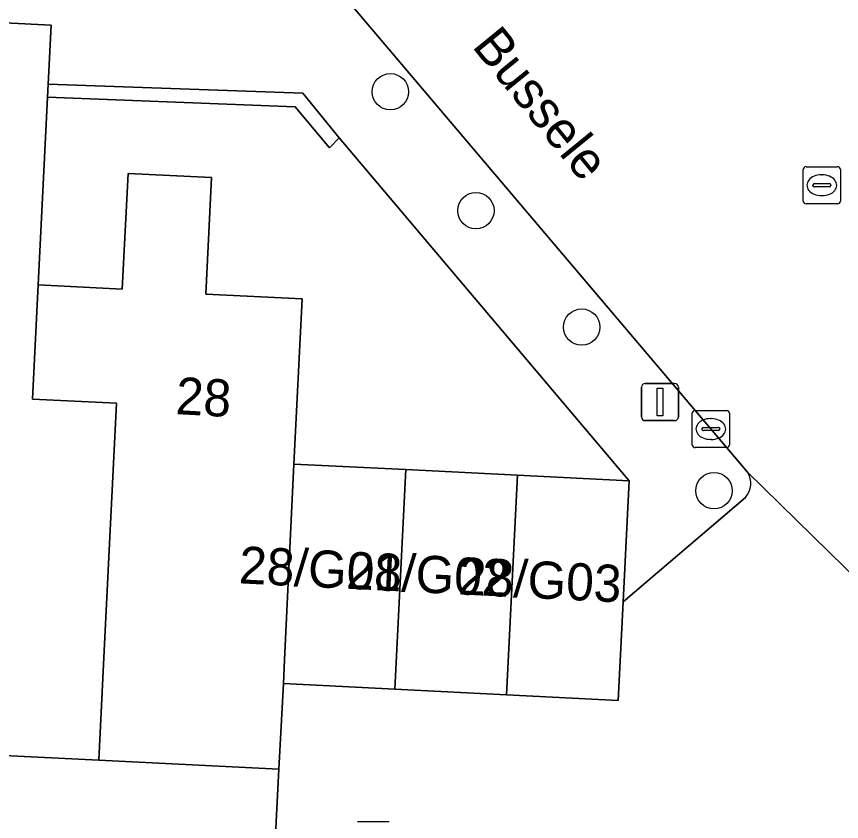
# Model space of a CAD drawing. Extents: x 162989 to 165008, y 383432 to 384338.
# Drawn here: x 164405.09 to 164427.3, y 383874.58 to 383896.24 of the extents above; entities that cross this region are included whole.
import ezdxf

# ---------------------------------------------------------------- set-up
doc = ezdxf.new("R2010")
doc.units = 0
for name, color, linetype in [('IMGEO_Boom', 7, 'Continuous'), ('IMGEO_Erf', 7, 'Continuous'), ('IMGEO_Kolk', 7, 'Continuous'), ('IMGEO_Lichtmast', 7, 'Continuous'), ('IMGEO_Muur', 7, 'Continuous'), ('IMGEO_Openbare_ruimte_label', 7, 'Continuous'), ('IMGEO_Pand', 7, 'Continuous'), ('IMGEO_Pand_nummerreeks', 7, 'Continuous'), ('IMGEO_Rijbaan_lokaal_open', 7, 'Continuous'), ('IMGEO_Voetpad_open', 7, 'Continuous')]:
    doc.layers.add(name, color=color, linetype=linetype)

msp = doc.modelspace()

# ---------------------------------------------------------------- linework, layer by layer
at = {"layer": 'IMGEO_Boom'}
for centre in [(164415.157, 383894.21), (164417.459, 383891.012), (164420.308, 383887.879), (164423.869, 383883.476)]:
    msp.add_circle(centre, 0.489, dxfattribs=at)
at = {"layer": 'IMGEO_Erf'}
msp.add_lwpolyline([(164421.588, 383883.742), (164413.781, 383892.971), (164413.52, 383892.702), (164412.593, 383893.804), (164405.929, 383894.064), (164405.676, 383889.015), (164407.938, 383888.902), (164408.094, 383892.015), (164410.344, 383891.902), (164410.187, 383888.766), (164412.783, 383888.636), (164412.56, 383884.195), (164415.569, 383884.044), (164418.579, 383883.893)], close=True, dxfattribs=at)
for points in [[(164412.157, 383875.981), (164407.31, 383876.223), (164400.554, 383876.56)], [(164402.837, 383868.809), (164405.806, 383868.66), (164408.286, 383868.535), (164408.477, 383872.279), (164408.964, 383872.255), (164411.958, 383872.104), (164412.157, 383875.981)]]:
    msp.add_lwpolyline(points, dxfattribs=at)
at = {"layer": 'IMGEO_Kolk'}
for p, q in [((164426.346, 383892.195), (164427.198, 383892.195)), ((164426.271, 383891.269), (164426.271, 383892.121)), ((164426.759, 383891.975), (164426.784, 383891.975)), ((164427.272, 383892.121), (164427.272, 383891.269)), ((164426.573, 383891.738), (164426.971, 383891.738)), ((164426.53, 383891.689), (164426.53, 383891.701)), ((164426.968, 383891.652), (164426.57, 383891.652)), ((164427.014, 383891.701), (164427.014, 383891.689)), ((164426.782, 383891.415), (164426.757, 383891.415)), ((164427.198, 383891.195), (164426.346, 383891.195)), ((164423.284, 383884.71), (164423.284, 383885.562)), ((164423.359, 383885.636), (164424.211, 383885.636)), ((164424.285, 383885.562), (164424.285, 383884.71)), ((164423.772, 383885.416), (164423.797, 383885.416)), ((164423.543, 383885.13), (164423.543, 383885.142)), ((164423.981, 383885.093), (164423.583, 383885.093)), ((164423.586, 383885.179), (164423.984, 383885.179)), ((164424.027, 383885.142), (164424.027, 383885.13)), ((164423.795, 383884.856), (164423.77, 383884.856)), ((164424.211, 383884.636), (164423.359, 383884.636)), ((164414.27, 383874.576), (164415.122, 383874.576))]:
    msp.add_line(p, q, dxfattribs=at)
for points in [[(164426.346, 383892.195), (164427.198, 383892.195)], [(164426.271, 383891.269), (164426.271, 383892.121)], [(164427.272, 383892.121), (164427.272, 383891.269)], [(164427.198, 383891.195), (164426.346, 383891.195)], [(164423.284, 383884.71), (164423.284, 383885.562)], [(164423.359, 383885.636), (164424.211, 383885.636)], [(164424.285, 383885.562), (164424.285, 383884.71)], [(164424.211, 383884.636), (164423.359, 383884.636)], [(164414.27, 383874.576), (164415.122, 383874.576)]]:
    msp.add_lwpolyline(points, dxfattribs=at)
for centre, radius, start, end in [((164426.348, 383892.119), 0.0765, 91.552, 178.448), ((164426.348, 383892.119), 0.0765, 91.552, 178.448), ((164427.196, 383892.119), 0.0765, 1.552, 88.448), ((164427.196, 383892.119), 0.0765, 1.552, 88.448), ((164426.57, 383891.698), 0.0403, 85.8775, 175.7526), ((164426.975, 383891.7), 0.0386, 1.7309, 96.639), ((164426.567, 383891.688), 0.0366, 178.938, 274.7102), ((164426.971, 383891.695), 0.043, 264.8664, 352.4533), ((164426.348, 383891.271), 0.0765, 181.552, 268.448), ((164426.348, 383891.271), 0.0765, 181.552, 268.448), ((164427.196, 383891.271), 0.0765, 271.552, 358.448), ((164427.196, 383891.271), 0.0765, 271.552, 358.448), ((164423.361, 383885.56), 0.0765, 91.552, 178.448), ((164423.361, 383885.56), 0.0765, 91.552, 178.448), ((164424.209, 383885.56), 0.0765, 1.552, 88.448), ((164424.209, 383885.56), 0.0765, 1.552, 88.448), ((164423.583, 383885.139), 0.0403, 85.8775, 175.7526), ((164423.58, 383885.129), 0.0366, 178.938, 274.7102), ((164423.984, 383885.136), 0.043, 264.8664, 352.4533), ((164423.988, 383885.141), 0.0386, 1.7309, 96.639), ((164423.361, 383884.712), 0.0765, 181.552, 268.448), ((164423.361, 383884.712), 0.0765, 181.552, 268.448), ((164424.209, 383884.712), 0.0765, 271.552, 358.448), ((164424.209, 383884.712), 0.0765, 271.552, 358.448)]:
    msp.add_arc(centre, radius, start, end, dxfattribs=at)
for centre, major_axis, ratio, start_param, end_param in [((164426.758, 383891.695), (-0.387, 0.002), 0.722429, 4.712389, 7.853982), ((164426.783, 383891.695), (-0.39, 0.002), 0.717154, 1.570796, 4.712389), ((164423.771, 383885.136), (-0.387, 0.002), 0.722429, 4.712389, 7.853982), ((164423.796, 383885.136), (-0.39, 0.002), 0.717154, 1.570796, 4.712389)]:
    msp.add_ellipse(centre, major_axis=major_axis, ratio=ratio, start_param=start_param, end_param=end_param, dxfattribs=at)
at = {"layer": 'IMGEO_Lichtmast'}
for p, q in [((164421.919, 383885.462), (164421.919, 383886.262)), ((164421.919, 383886.262), (164421.919, 383885.462)), ((164422.019, 383886.362), (164422.809, 383886.362)), ((164422.809, 383886.362), (164422.019, 383886.362)), ((164422.909, 383886.262), (164422.909, 383885.462)), ((164422.909, 383885.462), (164422.909, 383886.262)), ((164422.809, 383885.362), (164422.019, 383885.362)), ((164422.019, 383885.362), (164422.809, 383885.362))]:
    msp.add_line(p, q, dxfattribs=at)
msp.add_lwpolyline([(164422.339, 383886.237), (164422.489, 383886.237), (164422.489, 383885.487), (164422.339, 383885.487), (164422.339, 383886.237)], dxfattribs=at)
for centre, start, end in [((164422.019, 383886.262), 90, 180), ((164422.019, 383886.262), 90, 180), ((164422.809, 383886.262), 0, 90), ((164422.809, 383886.262), 360, 90), ((164422.019, 383885.462), 180, 270), ((164422.019, 383885.462), 180, 270), ((164422.809, 383885.462), 270, 0), ((164422.809, 383885.462), 270, 0)]:
    msp.add_arc(centre, 0.1, start, end, dxfattribs=at)
at = {"layer": 'IMGEO_Muur'}
msp.add_lwpolyline([(164412.803, 383894.173), (164405.947, 383894.415), (164405.929, 383894.064), (164412.593, 383893.804), (164413.52, 383892.702), (164413.781, 383892.971)], close=True, dxfattribs=at)
at = {"layer": 'IMGEO_Pand'}
for points in [[(164405.676, 383889.015), (164405.929, 383894.064), (164405.947, 383894.415), (164406.027, 383896.006), (164402.63, 383896.176), (164402.434, 383892.266), (164403.511, 383892.212), (164403.356, 383889.121), (164401.102, 383889.235), (164400.763, 383882.443), (164402.825, 383882.357), (164402.703, 383879.424), (164400.701, 383879.507), (164400.554, 383876.56), (164407.31, 383876.223), (164407.456, 383879.168), (164407.787, 383885.828), (164405.52, 383885.942)], [(164412.783, 383888.636), (164410.187, 383888.766), (164410.344, 383891.902), (164408.094, 383892.015), (164407.938, 383888.902), (164405.676, 383889.015), (164405.52, 383885.942), (164407.787, 383885.828), (164407.456, 383879.168), (164407.31, 383876.223), (164412.157, 383875.981), (164412.276, 383878.288), (164412.308, 383878.925), (164412.56, 383884.195)], [(164415.273, 383878.138), (164415.569, 383884.044), (164412.56, 383884.195), (164412.308, 383878.925), (164412.276, 383878.288)], [(164418.282, 383877.987), (164418.579, 383883.893), (164415.569, 383884.044), (164415.273, 383878.138)], [(164418.282, 383877.987), (164421.291, 383877.836), (164421.424, 383880.487), (164421.588, 383883.742), (164418.579, 383883.893)]]:
    msp.add_lwpolyline(points, close=True, dxfattribs=at)
at = {"layer": 'IMGEO_Rijbaan_lokaal_open'}
for points in [[(164407.033, 383905.805), (164405.274, 383905.647), (164405.792, 383900.372), (164410.509, 383900.794), (164424.769, 383883.979), (164433.089, 383875.833), (164433.424, 383875.462), (164437.146, 383878.623), (164436.575, 383879.333), (164435.741, 383880.286), (164434.857, 383879.509), (164428.16, 383887.395), (164429.784, 383888.809), (164430.393, 383889.004), (164430.514, 383892.03), (164430.635, 383895.056), (164430.757, 383898.083)], [(164433.089, 383875.833), (164424.769, 383883.979)], [(164424.715, 383883.298), (164421.424, 383880.487), (164421.291, 383877.836), (164418.282, 383877.987), (164415.273, 383878.138), (164412.276, 383878.288), (164412.157, 383875.981), (164411.958, 383872.104), (164411.759, 383868.336), (164411.448, 383862.44), (164416.44, 383862.191), (164416.741, 383868.219), (164416.786, 383869.118)]]:
    msp.add_lwpolyline(points, dxfattribs=at)
msp.add_arc((164424.291, 383883.674), 0.567, 318.4339, 32.4985, dxfattribs=at)
at = {"layer": 'IMGEO_Voetpad_open'}
for points in [[(164424.769, 383883.979), (164410.509, 383900.794)], [(164402.63, 383896.176), (164406.027, 383896.006), (164405.947, 383894.415), (164412.803, 383894.173), (164413.781, 383892.971), (164421.588, 383883.742), (164421.424, 383880.487), (164424.715, 383883.298)]]:
    msp.add_lwpolyline(points, dxfattribs=at)
msp.add_arc((164424.291, 383883.674), 0.567, 318.4339, 32.4985, dxfattribs=at)

# ---------------------------------------------------------------- texts
at = {"layer": 'IMGEO_Openbare_ruimte_label'}
msp.add_text('Bussele', height=1, rotation=309.1523, dxfattribs=at).set_placement((164417.333, 383895.43))
at = {"layer": 'IMGEO_Pand_nummerreeks'}
for s, rotation, p in [('28', 356.8602, (164409.36, 383885.539)), ('28/G01', 357.1275, (164411.064, 383880.986)), ('28/G02', 357.1275, (164413.957, 383880.841)), ('28/G03', 357.1275, (164416.972, 383880.689))]:
    msp.add_text(s, height=1, rotation=rotation, dxfattribs=at).set_placement(p)

doc.saveas('drawing.dxf')
